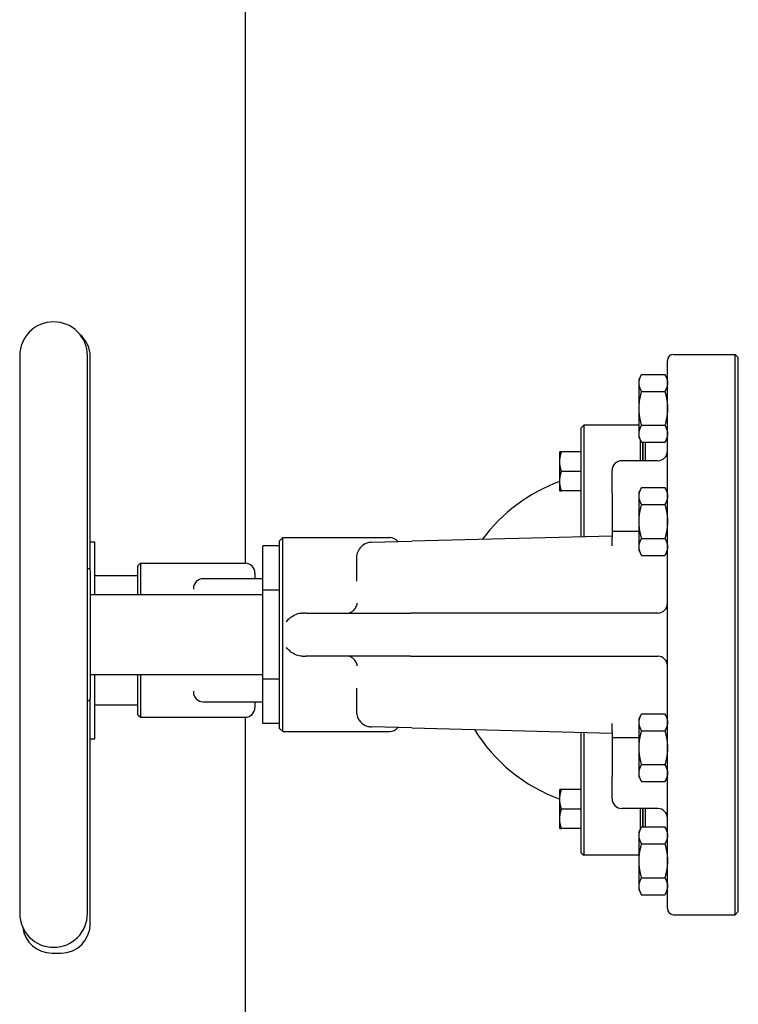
# Model space of a CAD drawing. Header units: inches. Extents: x 24 to 1128, y -69 to 748.
# Tile 583 of 656: x 1024 to 1033, y 383 to 395. Entities that reach past the tile are written whole.
import ezdxf

# ---------------------------------------------------------------- set-up
doc = ezdxf.new("R2010")
doc.units = ezdxf.units.IN
doc.header["$LTSCALE"] = 32
doc.header["$MEASUREMENT"] = 0
doc.layers.add('Visible (ANSI)', color=7, linetype='Continuous', lineweight=30)

msp = doc.modelspace()

# ---------------------------------------------------------------- linework, layer by layer
at = {"layer": 'Visible (ANSI)'}
for p, q in [((1026.95453, 388.26029), (1026.95453, 419.25627)), ((1024.06508, 390.9156), (1024.06508, 383.78174)), ((1024.93123, 383.78174), (1024.93123, 390.9156)), ((1032.42823, 390.93135), (1033.21564, 390.93135)), ((1033.21564, 383.76599), (1033.21564, 390.93135)), ((1033.25501, 390.89198), (1033.21564, 390.93135)), ((1024.9676, 388.1718), (1024.9676, 390.90215)), ((1032.34949, 383.84473), (1032.34949, 390.85261)), ((1033.25501, 383.80536), (1033.25501, 390.89198)), ((1031.98549, 390.61737), (1032.01899, 390.67538)), ((1032.01899, 390.67538), (1032.316, 390.67538)), ((1032.34949, 390.61737), (1032.316, 390.67538)), ((1031.98549, 390.56713), (1031.98549, 390.61737)), ((1031.98549, 390.24237), (1031.98549, 390.56713)), ((1032.01899, 390.45888), (1032.316, 390.45888)), ((1031.98549, 389.91761), (1031.98549, 390.24237)), ((1031.24713, 389.99492), (1031.27838, 390.02617)), ((1031.24713, 389.93183), (1031.24713, 389.99492)), ((1031.24713, 388.59951), (1031.24713, 389.93183)), ((1031.27838, 390.02617), (1031.27838, 389.96295)), ((1031.98549, 390.02617), (1031.27838, 390.02617)), ((1031.27838, 389.96295), (1031.27838, 388.60032)), ((1031.98549, 389.86737), (1031.98549, 389.91761)), ((1032.01899, 390.02586), (1032.316, 390.02586)), ((1031.98549, 389.86737), (1032.01899, 389.80936)), ((1032.00328, 389.57308), (1032.00328, 389.83656)), ((1032.01899, 389.80936), (1032.316, 389.80936)), ((1032.03453, 389.57308), (1032.03453, 389.80936)), ((1032.03453, 389.80936), (1032.03453, 389.57308)), ((1032.06578, 389.80936), (1032.06578, 389.57308)), ((1032.34949, 389.86737), (1032.316, 389.80936)), ((1030.97213, 389.56062), (1030.97213, 389.68562)), ((1031.24713, 389.68562), (1030.99446, 389.68562)), ((1030.97213, 389.31062), (1030.97213, 389.56062)), ((1032.22449, 389.57308), (1031.76583, 389.57308)), ((1031.24713, 389.43562), (1030.99446, 389.43562)), ((1031.64083, 389.16229), (1031.64083, 389.44808)), ((1030.97213, 389.18562), (1030.97213, 389.31062)), ((1031.24713, 389.18562), (1030.99446, 389.18562)), ((1031.64083, 389.16229), (1031.64083, 388.66757)), ((1031.98549, 389.17052), (1032.01899, 389.22853)), ((1031.98549, 389.12028), (1031.98549, 389.17052)), ((1032.01899, 389.22853), (1032.316, 389.22853)), ((1032.34949, 389.17052), (1032.316, 389.22853)), ((1031.98549, 388.79552), (1031.98549, 389.12028)), ((1032.01899, 389.01203), (1032.316, 389.01203)), ((1031.98549, 388.47076), (1031.98549, 388.79552)), ((1031.64083, 388.66757), (1031.64083, 388.58883)), ((1031.98549, 388.66757), (1031.64083, 388.66757)), ((1024.9676, 388.53601), (1025.02666, 388.53601)), ((1025.02666, 387.86048), (1025.02666, 388.53601)), ((1027.38886, 388.54946), (1027.42823, 388.58883)), ((1027.38886, 386.14788), (1027.38886, 388.54946)), ((1027.42823, 386.10851), (1027.42823, 388.58883)), ((1027.42823, 388.58883), (1028.7993, 388.58883)), ((1028.56484, 388.52971), (1029.07853, 388.54307)), ((1031.64083, 388.60975), (1029.07853, 388.54307)), ((1031.64083, 388.48471), (1031.64083, 388.58883)), ((1032.01899, 388.57901), (1032.316, 388.57901)), ((1027.38886, 388.48519), (1027.17233, 388.48519)), ((1027.17233, 387.91693), (1027.17233, 388.48519)), ((1031.98549, 388.42052), (1031.98549, 388.47076)), ((1031.98549, 388.42052), (1032.01899, 388.36251)), ((1032.34949, 388.42052), (1032.316, 388.36251)), ((1028.37312, 388.33292), (1028.37312, 388.03325)), ((1032.01899, 388.36251), (1032.316, 388.36251)), ((1024.9706, 386.5406), (1024.9706, 388.15674)), ((1025.57784, 388.22917), (1025.60909, 388.26042)), ((1025.57784, 387.86048), (1025.57784, 388.22917)), ((1025.60909, 388.26042), (1025.60909, 387.86048)), ((1025.60909, 388.26042), (1026.9489, 388.26042)), ((1025.02666, 388.10294), (1025.57784, 388.10294)), ((1027.17233, 388.06357), (1026.4115, 388.06357)), ((1027.0739, 388.13542), (1027.0739, 388.06357)), ((1026.2865, 387.93857), (1026.2865, 387.9291)), ((1027.38886, 387.91693), (1027.17233, 387.91693)), ((1027.17233, 386.78041), (1027.17233, 387.91693)), ((1024.9706, 387.86048), (1027.17233, 387.86048)), ((1027.72237, 387.62426), (1027.67659, 387.62426)), ((1027.72237, 387.62426), (1029.06388, 387.62426)), ((1032.06386, 387.62426), (1029.06388, 387.62426)), ((1032.22449, 387.62426), (1032.06386, 387.62426)), ((1027.67659, 387.07308), (1027.72237, 387.07308)), ((1029.06388, 387.07308), (1027.72237, 387.07308)), ((1029.06388, 387.07308), (1032.06386, 387.07308)), ((1032.06386, 387.07308), (1032.22449, 387.07308)), ((1024.9706, 386.83686), (1027.17233, 386.83686)), ((1025.02666, 386.01633), (1025.02666, 386.83686)), ((1025.57784, 386.32317), (1025.57784, 386.83686)), ((1025.60909, 386.83686), (1025.60909, 386.29192)), ((1027.38886, 386.78041), (1027.17233, 386.78041)), ((1027.17233, 386.21215), (1027.17233, 386.78041)), ((1028.37312, 386.66409), (1028.37312, 386.36442)), ((1024.9676, 383.65019), (1024.9676, 386.52554)), ((1026.2865, 386.62324), (1026.2865, 386.61377)), ((1025.02666, 386.4494), (1025.57784, 386.4494)), ((1026.4115, 386.48877), (1027.17233, 386.48877)), ((1027.0739, 386.48877), (1027.0739, 386.41692)), ((1025.57784, 386.32317), (1025.60909, 386.29192)), ((1025.60909, 386.29192), (1026.9489, 386.29192)), ((1026.95453, 376.35867), (1026.95453, 386.29204)), ((1031.98549, 386.27682), (1032.01899, 386.33483)), ((1031.98549, 386.22658), (1031.98549, 386.27682)), ((1032.01899, 386.33483), (1032.316, 386.33483)), ((1032.34949, 386.27682), (1032.316, 386.33483)), ((1027.38886, 386.21215), (1027.17233, 386.21215)), ((1027.38886, 386.14788), (1027.42823, 386.10851)), ((1029.07853, 386.15427), (1028.56484, 386.16763)), ((1029.07853, 386.15427), (1031.64083, 386.08758)), ((1031.64083, 386.10851), (1031.64083, 386.21263)), ((1031.98549, 385.90182), (1031.98549, 386.22658)), ((1024.9676, 386.01633), (1025.02666, 386.01633)), ((1027.42823, 386.10851), (1028.7993, 386.10851)), ((1031.24713, 384.62051), (1031.24713, 386.09783)), ((1031.27838, 386.09702), (1031.27838, 384.58939)), ((1031.64083, 386.10851), (1031.64083, 386.02977)), ((1031.64083, 386.02977), (1031.64083, 385.53505)), ((1031.98549, 386.02977), (1031.64083, 386.02977)), ((1032.01899, 386.11833), (1032.316, 386.11833)), ((1031.98549, 385.57706), (1031.98549, 385.90182)), ((1032.01899, 385.68531), (1032.316, 385.68531)), ((1031.64083, 385.24926), (1031.64083, 385.53505)), ((1031.98549, 385.52682), (1031.98549, 385.57706)), ((1031.98549, 385.52682), (1032.01899, 385.46881)), ((1032.34949, 385.52682), (1032.316, 385.46881)), ((1032.01899, 385.46881), (1032.316, 385.46881)), ((1030.97213, 385.24172), (1030.97213, 385.36672)), ((1031.24713, 385.36672), (1030.99446, 385.36672)), ((1030.97213, 384.99172), (1030.97213, 385.24172)), ((1032.22449, 385.12426), (1031.76583, 385.12426)), ((1032.00328, 384.86078), (1032.00328, 385.12426)), ((1032.03453, 384.88798), (1032.03453, 385.12426)), ((1032.03453, 385.12426), (1032.03453, 384.88798)), ((1032.06578, 385.12426), (1032.06578, 384.88798)), ((1030.97213, 384.86672), (1030.97213, 384.99172)), ((1031.24713, 385.11672), (1030.99446, 385.11672)), ((1031.24713, 384.86672), (1030.99446, 384.86672)), ((1031.98549, 384.82997), (1032.01899, 384.88798)), ((1032.01899, 384.88798), (1032.316, 384.88798)), ((1032.34949, 384.82997), (1032.316, 384.88798)), ((1031.98549, 384.77973), (1031.98549, 384.82997)), ((1031.98549, 384.45497), (1031.98549, 384.77973)), ((1031.24713, 384.55742), (1031.24713, 384.62051)), ((1032.01899, 384.67148), (1032.316, 384.67148)), ((1031.24713, 384.55742), (1031.27838, 384.52617)), ((1031.27838, 384.58939), (1031.27838, 384.52617)), ((1031.98549, 384.52617), (1031.27838, 384.52617)), ((1031.98549, 384.13021), (1031.98549, 384.45497)), ((1032.01899, 384.23846), (1032.316, 384.23846)), ((1031.98549, 384.07997), (1031.98549, 384.13021)), ((1031.98549, 384.07997), (1032.01899, 384.02196)), ((1032.01899, 384.02196), (1032.316, 384.02196)), ((1032.34949, 384.07997), (1032.316, 384.02196)), ((1032.42823, 383.76599), (1033.21564, 383.76599)), ((1033.25501, 383.80536), (1033.21564, 383.76599)), ((1024.47548, 383.27617), (1024.59359, 383.27617))]:
    msp.add_line(p, q, dxfattribs=at)
for centre, radius, start, end in [((1024.49815, 390.9156), 0.43307, 0, 180), ((1024.59359, 390.90215), 0.37402, 0, 49.819948), ((1032.42823, 390.85261), 0.07874, 90, 180), ((1032.22449, 389.69808), 0.125, 270, 0), ((1031.76583, 389.44808), 0.125, 90, 180), ((1031.71957, 387.27617), 2.16535, 110.192895, 143.421621), ((1028.7993, 388.46383), 0.125, 36.63535, 90), ((1024.95091, 388.35261), 0.15748, 262.819244, 264.26083), ((1024.93123, 388.15674), 0.03937, 0, 84.26083), ((1026.9489, 388.13542), 0.125, 0, 90), ((1026.4115, 387.93857), 0.125, 90, 180), ((1032.22449, 387.74926), 0.125, 270, 0), ((1032.22449, 386.94808), 0.125, 0, 90), ((1024.93123, 386.5406), 0.03937, 275.73917, 0), ((1026.4115, 386.61377), 0.125, 180, 270), ((1024.0454, 386.34473), 0.15748, 82.819244, 84.26083), ((1024.95091, 386.34473), 0.15748, 95.73917, 97.180756), ((1026.9489, 386.41692), 0.125, 270, 0), ((1028.7993, 386.23351), 0.125, 270, 323.36465), ((1031.71957, 387.27617), 2.16535, 211.853683, 249.807105), ((1031.76583, 385.24926), 0.125, 180, 270), ((1032.22449, 384.99926), 0.125, 0, 90), ((1024.49815, 383.78174), 0.43307, 180, 0), ((1032.42823, 383.84473), 0.07874, 180, 270), ((1024.59359, 383.65019), 0.37402, 270, 0), ((1024.47548, 383.65019), 0.37402, 187.607436, 270)]:
    msp.add_arc(centre, radius, start, end, dxfattribs=at)
for points, weights in [([(1031.98549, 390.56713), (1031.98549, 390.61737), (1032.01899, 390.67538)], [1, 1.04314139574, 1.01001874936]), ([(1032.316, 390.67538), (1032.34949, 390.61737), (1032.34949, 390.56713)], [1.01001874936, 1.04314139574, 1]), ([(1032.01899, 390.45888), (1031.98549, 390.51689), (1031.98549, 390.56713)], [1.01001874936, 1.04314139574, 1]), ([(1032.34949, 390.56713), (1032.34949, 390.51689), (1032.316, 390.45888)], [1, 1.04314139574, 1.01001874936]), ([(1031.98549, 390.24237), (1031.98549, 390.34285), (1032.01899, 390.45888)], [1, 1.04314139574, 1.01001874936]), ([(1032.316, 390.45888), (1032.34949, 390.34285), (1032.34949, 390.24237)], [1.01001874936, 1.04314139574, 1]), ([(1032.01899, 390.02586), (1031.98549, 390.14189), (1031.98549, 390.24237)], [1.01001874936, 1.04314139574, 1]), ([(1032.34949, 390.24237), (1032.34949, 390.14189), (1032.316, 390.02586)], [1, 1.04314139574, 1.01001874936]), ([(1031.98549, 389.91761), (1031.98549, 389.96785), (1032.01899, 390.02586)], [1, 1.04314139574, 1.01001874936]), ([(1032.01899, 389.80936), (1031.98549, 389.86737), (1031.98549, 389.91761)], [1.01001874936, 1.04314139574, 1]), ([(1032.316, 390.02586), (1032.34949, 389.96785), (1032.34949, 389.91761)], [1.01001874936, 1.04314139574, 1]), ([(1032.34949, 389.91761), (1032.34949, 389.86737), (1032.316, 389.80936)], [1, 1.04314139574, 1.01001874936]), ([(1030.99446, 389.68562), (1030.97213, 389.68562), (1030.97213, 389.68562)], [1.01001874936, 1.04314139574, 1]), ([(1030.97213, 389.56062), (1030.97213, 389.61863), (1030.99446, 389.68562)], [1, 1.04314139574, 1.01001874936]), ([(1030.99446, 389.43562), (1030.97213, 389.50261), (1030.97213, 389.56062)], [1.01001874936, 1.04314139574, 1]), ([(1030.97213, 389.31062), (1030.97213, 389.36863), (1030.99446, 389.43562)], [1, 1.04314139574, 1.01001874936]), ([(1030.99446, 389.18562), (1030.97213, 389.25261), (1030.97213, 389.31062)], [1.01001874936, 1.04314139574, 1]), ([(1030.97213, 389.18562), (1030.97213, 389.18562), (1030.99446, 389.18562)], [1, 1.04314139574, 1.01001874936]), ([(1031.98549, 389.12028), (1031.98549, 389.17052), (1032.01899, 389.22853)], [1, 1.04314139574, 1.01001874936]), ([(1032.316, 389.22853), (1032.34949, 389.17052), (1032.34949, 389.12028)], [1.01001874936, 1.04314139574, 1]), ([(1032.01899, 389.01203), (1031.98549, 389.07004), (1031.98549, 389.12028)], [1.01001874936, 1.04314139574, 1]), ([(1032.34949, 389.12028), (1032.34949, 389.07004), (1032.316, 389.01203)], [1, 1.04314139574, 1.01001874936]), ([(1031.98549, 388.79552), (1031.98549, 388.896), (1032.01899, 389.01203)], [1, 1.04314139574, 1.01001874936]), ([(1032.316, 389.01203), (1032.34949, 388.896), (1032.34949, 388.79552)], [1.01001874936, 1.04314139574, 1]), ([(1032.01899, 388.57901), (1031.98549, 388.69504), (1031.98549, 388.79552)], [1.01001874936, 1.04314139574, 1]), ([(1032.34949, 388.79552), (1032.34949, 388.69504), (1032.316, 388.57901)], [1, 1.04314139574, 1.01001874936]), ([(1031.98549, 388.47076), (1031.98549, 388.521), (1032.01899, 388.57901)], [1, 1.04314139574, 1.01001874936]), ([(1032.316, 388.57901), (1032.34949, 388.521), (1032.34949, 388.47076)], [1.01001874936, 1.04314139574, 1]), ([(1032.01899, 388.36251), (1031.98549, 388.42052), (1031.98549, 388.47076)], [1.01001874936, 1.04314139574, 1]), ([(1032.34949, 388.47076), (1032.34949, 388.42052), (1032.316, 388.36251)], [1, 1.04314139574, 1.01001874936]), ([(1031.98549, 386.22658), (1031.98549, 386.27682), (1032.01899, 386.33483)], [1, 1.04314139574, 1.01001874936]), ([(1032.316, 386.33483), (1032.34949, 386.27682), (1032.34949, 386.22658)], [1.01001874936, 1.04314139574, 1]), ([(1032.01899, 386.11833), (1031.98549, 386.17634), (1031.98549, 386.22658)], [1.01001874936, 1.04314139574, 1]), ([(1032.34949, 386.22658), (1032.34949, 386.17634), (1032.316, 386.11833)], [1, 1.04314139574, 1.01001874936]), ([(1031.98549, 385.90182), (1031.98549, 386.0023), (1032.01899, 386.11833)], [1, 1.04314139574, 1.01001874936]), ([(1032.316, 386.11833), (1032.34949, 386.0023), (1032.34949, 385.90182)], [1.01001874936, 1.04314139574, 1]), ([(1032.01899, 385.68531), (1031.98549, 385.80134), (1031.98549, 385.90182)], [1.01001874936, 1.04314139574, 1]), ([(1032.34949, 385.90182), (1032.34949, 385.80134), (1032.316, 385.68531)], [1, 1.04314139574, 1.01001874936]), ([(1031.98549, 385.57706), (1031.98549, 385.6273), (1032.01899, 385.68531)], [1, 1.04314139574, 1.01001874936]), ([(1032.316, 385.68531), (1032.34949, 385.6273), (1032.34949, 385.57706)], [1.01001874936, 1.04314139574, 1]), ([(1032.01899, 385.46881), (1031.98549, 385.52682), (1031.98549, 385.57706)], [1.01001874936, 1.04314139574, 1]), ([(1032.34949, 385.57706), (1032.34949, 385.52682), (1032.316, 385.46881)], [1, 1.04314139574, 1.01001874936]), ([(1030.99446, 385.36672), (1030.97213, 385.36672), (1030.97213, 385.36672)], [1.01001874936, 1.04314139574, 1]), ([(1030.97213, 385.24172), (1030.97213, 385.29973), (1030.99446, 385.36672)], [1, 1.04314139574, 1.01001874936]), ([(1030.99446, 385.11672), (1030.97213, 385.18371), (1030.97213, 385.24172)], [1.01001874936, 1.04314139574, 1]), ([(1030.97213, 384.99172), (1030.97213, 385.04973), (1030.99446, 385.11672)], [1, 1.04314139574, 1.01001874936]), ([(1030.99446, 384.86672), (1030.97213, 384.93371), (1030.97213, 384.99172)], [1.01001874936, 1.04314139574, 1]), ([(1030.97213, 384.86672), (1030.97213, 384.86672), (1030.99446, 384.86672)], [1, 1.04314139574, 1.01001874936]), ([(1031.98549, 384.77973), (1031.98549, 384.82997), (1032.01899, 384.88798)], [1, 1.04314139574, 1.01001874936]), ([(1032.316, 384.88798), (1032.34949, 384.82997), (1032.34949, 384.77973)], [1.01001874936, 1.04314139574, 1]), ([(1032.01899, 384.67148), (1031.98549, 384.72949), (1031.98549, 384.77973)], [1.01001874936, 1.04314139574, 1]), ([(1032.34949, 384.77973), (1032.34949, 384.72949), (1032.316, 384.67148)], [1, 1.04314139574, 1.01001874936]), ([(1031.98549, 384.45497), (1031.98549, 384.55545), (1032.01899, 384.67148)], [1, 1.04314139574, 1.01001874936]), ([(1032.316, 384.67148), (1032.34949, 384.55545), (1032.34949, 384.45497)], [1.01001874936, 1.04314139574, 1]), ([(1032.01899, 384.23846), (1031.98549, 384.35449), (1031.98549, 384.45497)], [1.01001874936, 1.04314139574, 1]), ([(1032.34949, 384.45497), (1032.34949, 384.35449), (1032.316, 384.23846)], [1, 1.04314139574, 1.01001874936]), ([(1031.98549, 384.13021), (1031.98549, 384.18045), (1032.01899, 384.23846)], [1, 1.04314139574, 1.01001874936]), ([(1032.316, 384.23846), (1032.34949, 384.18045), (1032.34949, 384.13021)], [1.01001874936, 1.04314139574, 1]), ([(1032.01899, 384.02196), (1031.98549, 384.07997), (1031.98549, 384.13021)], [1.01001874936, 1.04314139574, 1]), ([(1032.34949, 384.13021), (1032.34949, 384.07997), (1032.316, 384.02196)], [1, 1.04314139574, 1.01001874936])]:
    msp.add_rational_spline(points, weights, degree=2, dxfattribs=at)
for points, knots in [([(1028.56484, 388.52971), (1028.5423, 388.52912), (1028.52162, 388.52477), (1028.47375, 388.50744), (1028.44962, 388.49103), (1028.41149, 388.45277), (1028.39725, 388.43068), (1028.37794, 388.38337), (1028.37312, 388.35807), (1028.37312, 388.33292)], [-0.754700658, -0.754700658, -0.754700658, -0.754700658, -0.622649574, -0.622649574, -0.415840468, -0.415840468, -0.209762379, -0.209762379, 0.00146796, 0.00146796, 0.00146796, 0.00146796]), ([(1028.26168, 387.62495), (1028.27461, 387.62631), (1028.28711, 387.62966), (1028.31218, 387.6405), (1028.3241, 387.64835), (1028.34758, 387.66931), (1028.35799, 387.68323), (1028.37399, 387.71417), (1028.37913, 387.7316), (1028.38097, 387.74906), (1028.38098, 387.74916), (1028.38099, 387.74926)], [-0.52170748, -0.52170748, -0.52170748, -0.52170748, -0.421852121, -0.421852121, -0.307757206, -0.307757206, -0.161137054, -0.161137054, 0, 0, 0.000927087, 0.000927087, 0.000927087, 0.000927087]), ([(1027.47385, 387.51614), (1027.47395, 387.51624), (1027.47405, 387.51635), (1027.49199, 387.53507), (1027.5116, 387.55433), (1027.5522, 387.5852), (1027.57615, 387.60062), (1027.6283, 387.61962), (1027.65227, 387.62426), (1027.67659, 387.62426)], [-0.001098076, -0.001098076, -0.001098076, -0.001098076, 0, 0, 0.19742354, 0.19742354, 0.356355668, 0.356355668, 0.480680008, 0.480680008, 0.480680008, 0.480680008]), ([(1027.67659, 387.07308), (1027.65227, 387.07308), (1027.6283, 387.07772), (1027.57615, 387.09672), (1027.5522, 387.11214), (1027.5116, 387.14301), (1027.49199, 387.16227), (1027.47405, 387.18099), (1027.47395, 387.1811), (1027.47385, 387.1812)], [0, 0, 0, 0, 0.185300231, 0.185300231, 0.422181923, 0.422181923, 0.716433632, 0.716433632, 0.718070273, 0.718070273, 0.718070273, 0.718070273]), ([(1028.26168, 387.07239), (1028.25941, 387.07263), (1028.25713, 387.07281), (1028.25276, 387.07303), (1028.25067, 387.07308), (1028.24859, 387.07308)], [1.5170382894, 1.5170382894, 1.5170382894, 1.5170382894, 1.534503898, 1.534503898, 1.5504476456, 1.5504476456, 1.5504476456, 1.5504476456]), ([(1028.38099, 386.94808), (1028.38098, 386.94818), (1028.38097, 386.94828), (1028.37913, 386.96574), (1028.37399, 386.98317), (1028.35799, 387.01411), (1028.34758, 387.02802), (1028.3241, 387.04899), (1028.31218, 387.05683), (1028.28711, 387.06768), (1028.27461, 387.07103), (1028.26168, 387.07239)], [-0.518750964, -0.518750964, -0.518750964, -0.518750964, -0.517830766, -0.517830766, -0.357891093, -0.357891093, -0.212360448, -0.212360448, -0.099113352, -0.099113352, 0, 0, 0, 0]), ([(1028.37312, 386.36442), (1028.37312, 386.34051), (1028.37748, 386.31646), (1028.39716, 386.26544), (1028.41475, 386.23899), (1028.45674, 386.20169), (1028.47804, 386.18834), (1028.52162, 386.17257), (1028.5423, 386.16822), (1028.56484, 386.16763)], [-0.75616862, -0.75616862, -0.75616862, -0.75616862, -0.555345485, -0.555345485, -0.308525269, -0.308525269, -0.132051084, -0.132051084, 0, 0, 0, 0])]:
    msp.add_open_spline(points, degree=3, knots=knots, dxfattribs=at)
msp.add_open_spline([(1028.24859, 387.62426), (1028.25297, 387.62426), (1028.25734, 387.62449), (1028.26168, 387.62495)], degree=3, dxfattribs=at)

doc.saveas('drawing.dxf')
